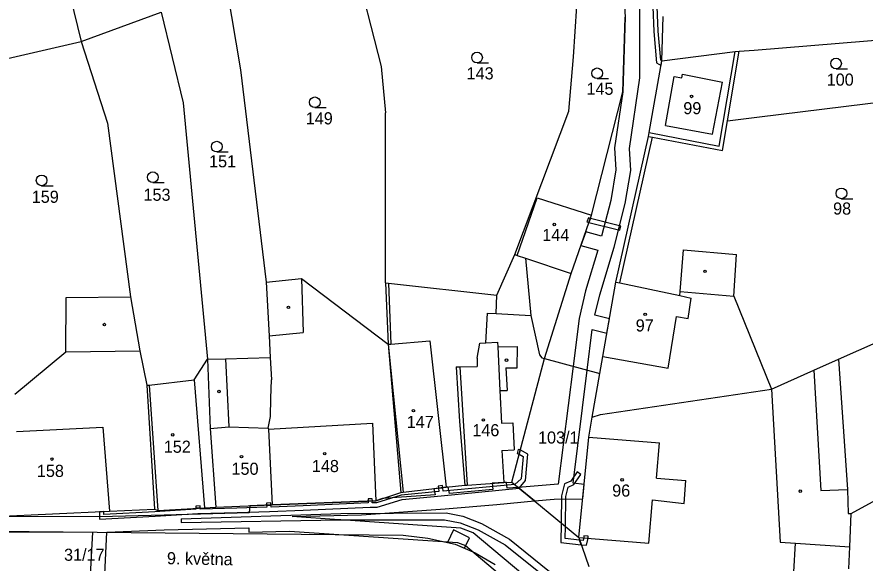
# Model space of a CAD drawing. Extents: x -785744 to -782822, y -1067550 to -1063910.
# Drawn here: x -783553.3 to -783434.3, y -1065252.8 to -1065176.2 of the extents above; entities that cross this region are included whole.
import ezdxf

# ---------------------------------------------------------------- set-up
doc = ezdxf.new("R2010")
doc.units = 0
for name, color, linetype in [('Hranice parcel', 7, 'Continuous'), ('Parcelní čísla', 7, 'Continuous'), ('Pop_ČP_popisy', 7, 'Continuous'), ('Vnitřní kresba', 7, 'Continuous'), ('Věcná břemena k části', 7, 'Continuous'), ('Značky budov', 7, 'Continuous'), ('Značky kultur', 7, 'Continuous')]:
    doc.layers.add(name, color=color, linetype=linetype)

msp = doc.modelspace()

# ---------------------------------------------------------------- linework, layer by layer
at = {"layer": 'Hranice parcel'}
for points in [[(-783553.59, -1065141.54), (-783544.3, -1065179.62)], [(-783506.07, -1065167.92), (-783502.22, -1065183.11)], [(-783468.3, -1065170.76), (-783467.95, -1065176.22)], [(-783475.22, -1065181.77), (-783474.5, -1065171.05)], [(-783523.84, -1065172.2), (-783521.92, -1065183.59)], [(-783544.3, -1065179.62), (-783533.05, -1065175.48)], [(-783533.05, -1065175.48), (-783529.98, -1065188.21)], [(-783468.27, -1065186.66), (-783467.95, -1065176.22)], [(-783462.8, -1065182.31), (-783462.64, -1065176.13)], [(-783449.86, -1065180.82), (-783426, -1065178.89)], [(-783565.46, -1065184.47), (-783544.3, -1065179.62)], [(-783544.3, -1065179.62), (-783540.62, -1065191.09)], [(-783462.8, -1065182.31), (-783452.51, -1065181.01)], [(-783453.6, -1065190.73), (-783451.98, -1065180.95)], [(-783452.51, -1065181.01), (-783451.98, -1065180.95)], [(-783451.98, -1065180.95), (-783449.86, -1065180.82)], [(-783475.86, -1065189.4), (-783475.22, -1065181.77)], [(-783464.58, -1065192.39), (-783462.8, -1065182.31)], [(-783521.92, -1065183.59), (-783518.32, -1065213.36)], [(-783502.22, -1065183.11), (-783501.59, -1065189.62)], [(-783449.1, -1065190.18), (-783416.03, -1065186.09)], [(-783472.68, -1065203.99), (-783468.27, -1065186.66)], [(-783529.98, -1065188.21), (-783526.58, -1065224.15)], [(-783501.6, -1065213.45), (-783501.59, -1065189.62)], [(-783483.42, -1065209.48), (-783475.86, -1065189.4)], [(-783540.62, -1065191.09), (-783537.36, -1065215.4)], [(-783454.3, -1065194.92), (-783453.6, -1065190.73)], [(-783453.6, -1065190.73), (-783449.1, -1065190.18)], [(-783469.27, -1065213.37), (-783464.68, -1065192.93)], [(-783464.68, -1065192.93), (-783464.58, -1065192.39)], [(-783464.68, -1065192.93), (-783464.13, -1065193.03)], [(-783464.13, -1065193.03), (-783454.3, -1065194.92)], [(-783483.12, -1065209.63), (-783480.3, -1065201.56)], [(-783480.3, -1065201.56), (-783472.68, -1065203.99)], [(-783475.55, -1065212.17), (-783472.68, -1065203.99)], [(-783460.26, -1065214.69), (-783459.78, -1065208.85)], [(-783459.78, -1065208.85), (-783452.34, -1065209.47)], [(-783483.42, -1065209.48), (-783483.12, -1065209.63)], [(-783483.12, -1065209.63), (-783481.96, -1065210.01)], [(-783481.96, -1065210.01), (-783481.2, -1065218.06)], [(-783452.73, -1065215.33), (-783452.34, -1065209.47)], [(-783479.28, -1065224.06), (-783475.55, -1065212.17)], [(-783518.32, -1065213.36), (-783513.38, -1065212.87)], [(-783518.32, -1065213.36), (-783517.93, -1065220.91)], [(-783513.38, -1065212.87), (-783501.23, -1065222.08)], [(-783501.6, -1065213.45), (-783501.19, -1065213.49)], [(-783501.6, -1065213.45), (-783501.23, -1065222.08)], [(-783501.19, -1065213.49), (-783485.98, -1065215.18)], [(-783471.1, -1065223.78), (-783469.27, -1065213.37)], [(-783469.27, -1065213.37), (-783468.73, -1065213.48)], [(-783468.73, -1065213.48), (-783460.3, -1065215.24)], [(-783460.3, -1065215.24), (-783460.26, -1065214.69)], [(-783546.44, -1065223.12), (-783546.39, -1065215.52)], [(-783546.39, -1065215.52), (-783537.36, -1065215.4)], [(-783537.36, -1065215.4), (-783536.05, -1065223)], [(-783486.07, -1065217.76), (-783485.98, -1065215.18)], [(-783452.73, -1065215.33), (-783447.41, -1065228.37)], [(-783436.26, -1065245.82), (-783383.09, -1065216.77)], [(-783487.49, -1065221.86), (-783487.27, -1065217.69)], [(-783487.27, -1065217.69), (-783486.07, -1065217.76)], [(-783486.07, -1065217.76), (-783481.2, -1065218.06)], [(-783481.2, -1065218.06), (-783479.97, -1065223.54)], [(-783438.03, -1065224.17), (-783424.16, -1065218.04)], [(-783517.93, -1065220.91), (-783517.76, -1065223.95)], [(-783488.73, -1065224.01), (-783488.33, -1065221.91)], [(-783488.33, -1065221.91), (-783487.49, -1065221.86)], [(-783553.59, -1065229.08), (-783546.44, -1065223.12)], [(-783536.05, -1065223), (-783535.08, -1065227.83)], [(-783501.23, -1065222.08), (-783499.45, -1065242.86)], [(-783528.45, -1065227.08), (-783526.58, -1065224.15)], [(-783526.58, -1065224.15), (-783524.04, -1065224.1)], [(-783526.58, -1065224.15), (-783526.19, -1065233.87)], [(-783524.04, -1065224.1), (-783517.76, -1065223.95)], [(-783517.76, -1065223.95), (-783517.59, -1065227.08)], [(-783488.73, -1065224.01), (-783488.71, -1065225.2)], [(-783483.86, -1065241.4), (-783479.28, -1065224.06)], [(-783479.97, -1065223.54), (-783479.67, -1065223.99)], [(-783479.67, -1065223.99), (-783479.28, -1065224.06)], [(-783479.28, -1065224.06), (-783471.52, -1065226.18)], [(-783471.52, -1065226.18), (-783471.1, -1065223.78)], [(-783441.5, -1065225.71), (-783438.03, -1065224.17)], [(-783438.03, -1065224.17), (-783436.74, -1065242.46)], [(-783491.67, -1065225.23), (-783491.14, -1065225.22)], [(-783491.67, -1065225.23), (-783491.19, -1065232.89)], [(-783491.14, -1065225.22), (-783488.71, -1065225.2)], [(-783472.58, -1065232.29), (-783471.52, -1065226.18)], [(-783447.41, -1065228.37), (-783441.5, -1065225.71)], [(-783535.08, -1065227.83), (-783534.75, -1065227.8)], [(-783535.08, -1065227.83), (-783533.99, -1065245.21)], [(-783534.75, -1065227.8), (-783528.45, -1065227.08)], [(-783517.7, -1065229.65), (-783517.59, -1065227.08)], [(-783471.42, -1065231.93), (-783447.41, -1065228.37)], [(-783517.75, -1065232.21), (-783517.7, -1065229.65)], [(-783518.04, -1065233.82), (-783517.75, -1065232.21)], [(-783473.04, -1065235.09), (-783472.58, -1065232.29)], [(-783472.58, -1065232.29), (-783471.42, -1065231.93)], [(-783526.19, -1065233.87), (-783525.42, -1065244.93)], [(-783518.04, -1065233.82), (-783518.03, -1065233.96)], [(-783518.03, -1065233.96), (-783517.47, -1065244.61)], [(-783491.19, -1065232.89), (-783490.48, -1065241.84)], [(-783474.48, -1065249.17), (-783473.04, -1065235.09)], [(-783499.1, -1065242.82), (-783493.07, -1065242.13)], [(-783493.07, -1065242.13), (-783490.48, -1065241.84)], [(-783490.48, -1065241.84), (-783490.15, -1065241.81)], [(-783490.15, -1065241.81), (-783484.97, -1065241.46)], [(-783484.97, -1065241.46), (-783483.86, -1065241.4)], [(-783483.86, -1065241.4), (-783474.48, -1065249.17)], [(-783502.93, -1065244.02), (-783499.45, -1065242.86)], [(-783499.45, -1065242.86), (-783499.1, -1065242.82)], [(-783436.74, -1065242.46), (-783436.65, -1065245.81)], [(-783525.42, -1065244.93), (-783517.47, -1065244.61)], [(-783517.47, -1065244.61), (-783502.93, -1065244.02)], [(-783556.38, -1065246.22), (-783540.31, -1065245.49)], [(-783540.31, -1065245.49), (-783533.99, -1065245.21)], [(-783533.99, -1065245.21), (-783533.56, -1065245.4)], [(-783533.56, -1065245.4), (-783526.99, -1065244.99)], [(-783526.99, -1065244.99), (-783525.42, -1065244.93)], [(-783436.65, -1065245.81), (-783436.26, -1065245.82)], [(-783436.45, -1065250.48), (-783436.26, -1065245.82)], [(-783556.41, -1065248.29), (-783499.12, -1065248.83)], [(-783499.12, -1065248.83), (-783495.64, -1065249.27)], [(-783495.64, -1065249.27), (-783491.82, -1065250.1)], [(-783474.48, -1065249.17), (-783473.08, -1065253.23)], [(-783491.82, -1065250.1), (-783489.01, -1065251.32)], [(-783436.59, -1065253.58), (-783436.45, -1065250.48)], [(-783489.01, -1065251.32), (-783486.18, -1065252.95)]]:
    msp.add_lwpolyline(points, dxfattribs=at)
at = {"layer": 'Vnitřní kresba'}
for points in [[(-783454.75, -1065194.28), (-783452.51, -1065181.01)], [(-783462.32, -1065191.38), (-783461.09, -1065184.53)], [(-783461.09, -1065184.53), (-783460.03, -1065184.73)], [(-783460.03, -1065184.73), (-783459.93, -1065184.2)], [(-783459.93, -1065184.2), (-783454.32, -1065185.3)], [(-783455.71, -1065192.63), (-783454.32, -1065185.3)], [(-783462.32, -1065191.38), (-783455.71, -1065192.63)], [(-783468.73, -1065213.48), (-783464.13, -1065193.03)], [(-783464.58, -1065192.39), (-783454.75, -1065194.28)], [(-783485.98, -1065215.18), (-783483.42, -1065209.48)], [(-783481.96, -1065210.01), (-783475.55, -1065212.17)], [(-783513.38, -1065212.87), (-783513.12, -1065220.43)], [(-783501.19, -1065213.49), (-783500.83, -1065222.04)], [(-783460.26, -1065214.69), (-783452.73, -1065215.33)], [(-783460.3, -1065215.24), (-783458.68, -1065215.59)], [(-783459.13, -1065218.44), (-783458.68, -1065215.59)], [(-783461.93, -1065225.41), (-783460.74, -1065218.17)], [(-783460.74, -1065218.17), (-783459.13, -1065218.44)], [(-783517.93, -1065220.91), (-783513.12, -1065220.43)], [(-783501.23, -1065222.08), (-783500.83, -1065222.04)], [(-783500.83, -1065222.04), (-783495.35, -1065221.61)], [(-783495.35, -1065221.61), (-783493.07, -1065242.13)], [(-783487.49, -1065221.86), (-783485.88, -1065221.78)], [(-783485.88, -1065221.78), (-783485.84, -1065222.44)], [(-783546.44, -1065223.12), (-783536.05, -1065223)], [(-783501.23, -1065222.08), (-783499.1, -1065242.82)], [(-783485.84, -1065222.44), (-783483.07, -1065222.4)], [(-783485.84, -1065222.44), (-783485.53, -1065228.56)], [(-783483.11, -1065225.37), (-783483.07, -1065222.4)], [(-783524.04, -1065224.1), (-783523.59, -1065233.63)], [(-783471.1, -1065223.78), (-783461.93, -1065225.41)], [(-783491.14, -1065225.22), (-783490.15, -1065241.81)], [(-783484.69, -1065225.36), (-783484.51, -1065228.54)], [(-783484.69, -1065225.36), (-783483.11, -1065225.37)], [(-783441.5, -1065225.71), (-783440.5, -1065242.56)], [(-783534.75, -1065227.8), (-783533.56, -1065245.4)], [(-783528.45, -1065227.08), (-783526.99, -1065244.99)], [(-783485.53, -1065228.56), (-783484.51, -1065228.54)], [(-783485.53, -1065228.56), (-783485.3, -1065233.13)], [(-783447.41, -1065228.37), (-783446.21, -1065249.82)], [(-783553.36, -1065234.3), (-783541.24, -1065233.71)], [(-783541.24, -1065233.71), (-783540.31, -1065245.49)], [(-783526.19, -1065233.87), (-783523.59, -1065233.63)], [(-783523.59, -1065233.63), (-783518.04, -1065233.82)], [(-783518.03, -1065233.96), (-783503.42, -1065233.14)], [(-783503.42, -1065233.14), (-783502.93, -1065244.02)], [(-783485.3, -1065233.13), (-783483.7, -1065233.08)], [(-783483.7, -1065233.08), (-783483.54, -1065236.9)], [(-783473.04, -1065235.09), (-783463.16, -1065235.9)], [(-783463.54, -1065240.85), (-783463.16, -1065235.9)], [(-783485.27, -1065236.97), (-783483.54, -1065236.9)], [(-783485.27, -1065236.97), (-783484.97, -1065241.46)], [(-783463.54, -1065240.85), (-783459.43, -1065241.17)], [(-783459.66, -1065244.41), (-783459.43, -1065241.17)], [(-783440.5, -1065242.56), (-783436.74, -1065242.46)], [(-783464.63, -1065249.97), (-783464.13, -1065243.9)], [(-783464.13, -1065243.9), (-783459.66, -1065244.41)], [(-783530.26, -1065246.57), (-783507.87, -1065245.8)], [(-783507.87, -1065245.8), (-783493.1, -1065245.73)], [(-783493.1, -1065245.73), (-783490.73, -1065246.19)], [(-783530.26, -1065246.57), (-783530.24, -1065247.06)], [(-783530.24, -1065247.06), (-783507.86, -1065246.69)], [(-783507.86, -1065246.69), (-783493.29, -1065246.71)], [(-783493.29, -1065246.71), (-783491.09, -1065247.12)], [(-783490.73, -1065246.19), (-783488.11, -1065247.21)], [(-783491.09, -1065247.12), (-783488.6, -1065248.08)], [(-783488.6, -1065248.08), (-783484.8, -1065250.19)], [(-783488.11, -1065247.21), (-783484.18, -1065249.42)], [(-783484.18, -1065249.42), (-783478.56, -1065253.96)], [(-783474.48, -1065249.17), (-783464.63, -1065249.97)], [(-783484.8, -1065250.19), (-783479.37, -1065254.54)], [(-783446.21, -1065249.82), (-783444.06, -1065249.96)], [(-783444.3, -1065253.99), (-783444.06, -1065249.96)], [(-783444.06, -1065249.96), (-783436.45, -1065250.48)]]:
    msp.add_lwpolyline(points, dxfattribs=at)
at = {"layer": 'Věcná břemena k části'}
for points in [[(-783465.88, -1065184.69), (-783465.91, -1065165.92)], [(-783468.3, -1065170.76), (-783467.95, -1065176.22)], [(-783464.21, -1065171.25), (-783463.92, -1065178.19)], [(-783463.32, -1065178.15), (-783463.61, -1065171.23)], [(-783467.95, -1065176.22), (-783468.27, -1065186.66)], [(-783463.92, -1065178.19), (-783463.55, -1065182.59)], [(-783462.97, -1065182.25), (-783463.32, -1065178.15)], [(-783463.55, -1065182.59), (-783462.92, -1065182.98)], [(-783462.8, -1065182.31), (-783462.97, -1065182.25)], [(-783462.92, -1065182.98), (-783462.8, -1065182.31)], [(-783467.36, -1065194.61), (-783465.88, -1065184.69)], [(-783468.27, -1065186.66), (-783469.44, -1065194.51)], [(-783469.44, -1065194.51), (-783469.26, -1065197.59)], [(-783467.18, -1065197.71), (-783467.36, -1065194.61)], [(-783469.26, -1065197.59), (-783469.99, -1065201.9)], [(-783467.97, -1065202.32), (-783467.18, -1065197.71)], [(-783469.99, -1065201.9), (-783471.26, -1065206.93)], [(-783469.52, -1065208.47), (-783467.97, -1065202.32)], [(-783472.84, -1065204.43), (-783473.12, -1065204.34), (-783473.32, -1065204.9)], [(-783473.32, -1065204.9), (-783473.04, -1065205), (-783472.84, -1065204.43)], [(-783472.84, -1065204.43), (-783473.04, -1065205)], [(-783473.04, -1065205), (-783468.7, -1065206.09)], [(-783468.56, -1065205.51), (-783472.84, -1065204.43)], [(-783473.5, -1065206.32), (-783474.17, -1065208.24)], [(-783471.26, -1065206.93), (-783473.5, -1065206.32)], [(-783468.7, -1065206.09), (-783468.56, -1065205.51)], [(-783474.17, -1065208.24), (-783471.8, -1065208.89)], [(-783471.8, -1065208.89), (-783473.52, -1065214.6)], [(-783471.52, -1065215.14), (-783469.52, -1065208.47)], [(-783473.52, -1065214.6), (-783474.43, -1065218.44)], [(-783472.2, -1065218), (-783471.52, -1065215.14)], [(-783474.43, -1065218.44), (-783475.27, -1065225.16)], [(-783470.18, -1065218.53), (-783472.2, -1065218)], [(-783470.53, -1065220.53), (-783470.18, -1065218.53)], [(-783473.31, -1065225.69), (-783472.61, -1065219.98)], [(-783472.61, -1065219.98), (-783470.53, -1065220.53)], [(-783475.27, -1065225.16), (-783477.34, -1065241.71)], [(-783475.25, -1065241.57), (-783473.31, -1065225.69)], [(-783482.96, -1065236.81), (-783483.12, -1065237.41)], [(-783483.12, -1065237.41), (-783482.83, -1065237.49)], [(-783482.67, -1065236.89), (-783482.96, -1065236.81)], [(-783482.83, -1065237.49), (-783482.67, -1065236.89)], [(-783482.67, -1065236.89), (-783482.83, -1065237.49)], [(-783482.83, -1065237.49), (-783482.26, -1065237.82)], [(-783481.64, -1065237.48), (-783482.67, -1065236.89)], [(-783481.95, -1065241.18), (-783481.64, -1065237.48)], [(-783482.26, -1065237.82), (-783482.53, -1065240.94)], [(-783482.53, -1065240.94), (-783483.46, -1065241.73)], [(-783474.68, -1065239.98), (-783475.57, -1065241.27)], [(-783475.17, -1065241.75), (-783474.18, -1065240.32)], [(-783474.18, -1065240.32), (-783474.68, -1065239.98)], [(-783493.07, -1065242.13), (-783494.81, -1065242.33)], [(-783493.59, -1065241.89), (-783494.18, -1065241.96)], [(-783494.18, -1065241.96), (-783494.15, -1065242.25)], [(-783494.15, -1065242.25), (-783493.55, -1065242.19)], [(-783493.55, -1065242.19), (-783494.15, -1065242.25)], [(-783494.15, -1065242.25), (-783494.12, -1065242.74)], [(-783493.77, -1065243.31), (-783482.81, -1065242.27)], [(-783493.55, -1065242.19), (-783493.59, -1065241.89)], [(-783493.52, -1065242.68), (-783493.55, -1065242.19)], [(-783483.46, -1065241.73), (-783493.52, -1065242.68)], [(-783492.78, -1065242.1), (-783493.07, -1065242.13)], [(-783492.59, -1065242.99), (-783492.78, -1065242.1)], [(-783484.97, -1065241.46), (-783486.63, -1065241.57)], [(-783486.63, -1065241.57), (-783486.52, -1065242.45)], [(-783484.61, -1065241.44), (-783484.97, -1065241.46)], [(-783484.5, -1065242.27), (-783484.61, -1065241.44)], [(-783482.96, -1065242.15), (-783484.5, -1065242.27)], [(-783477.34, -1065241.71), (-783482.96, -1065242.15)], [(-783482.96, -1065242.15), (-783480.67, -1065244.04)], [(-783480.67, -1065244.04), (-783482.96, -1065242.15)], [(-783482.81, -1065242.27), (-783481.95, -1065241.18)], [(-783476.46, -1065241.66), (-783476.89, -1065243.32)], [(-783475.57, -1065241.27), (-783476.46, -1065241.66)], [(-783476.29, -1065243.4), (-783475.96, -1065242.1)], [(-783475.96, -1065242.1), (-783475.17, -1065241.75)], [(-783473.72, -1065241.73), (-783475.25, -1065241.57)], [(-783473.92, -1065243.73), (-783473.72, -1065241.73)], [(-783499.38, -1065243.25), (-783502.86, -1065244.3)], [(-783494.61, -1065243.2), (-783502, -1065243.71)], [(-783494.12, -1065242.74), (-783499.38, -1065243.25)], [(-783499.26, -1065243.85), (-783493.77, -1065243.31)], [(-783494.81, -1065242.33), (-783494.61, -1065243.2)], [(-783486.52, -1065242.45), (-783492.59, -1065242.99)], [(-783476.89, -1065243.32), (-783476.94, -1065247.13)], [(-783476.34, -1065247.63), (-783476.29, -1065243.4)], [(-783517.47, -1065244.61), (-783520.63, -1065244.74)], [(-783517.69, -1065244.62), (-783517.7, -1065244.32), (-783518.31, -1065244.34)], [(-783518.31, -1065244.34), (-783518.29, -1065244.64), (-783517.69, -1065244.62)], [(-783517.69, -1065244.62), (-783518.29, -1065244.64)], [(-783518.29, -1065244.64), (-783518.24, -1065244.92)], [(-783517.63, -1065244.9), (-783517.69, -1065244.62)], [(-783502.93, -1065244.02), (-783517.47, -1065244.61)], [(-783504.04, -1065244.31), (-783513.14, -1065244.74)], [(-783503.43, -1065244.04), (-783503.44, -1065243.74), (-783504.04, -1065243.76)], [(-783504.04, -1065243.76), (-783504.03, -1065244.06), (-783503.43, -1065244.04)], [(-783504.03, -1065244.06), (-783504.04, -1065244.31)], [(-783503.43, -1065244.04), (-783504.03, -1065244.06)], [(-783503.44, -1065244.3), (-783503.43, -1065244.04)], [(-783502.86, -1065244.3), (-783503.44, -1065244.3)], [(-783502, -1065243.71), (-783502.93, -1065244.02)], [(-783502.78, -1065244.9), (-783499.26, -1065243.85)], [(-783493.24, -1065245.15), (-783485.98, -1065244.55)], [(-783485.98, -1065244.55), (-783480.67, -1065244.04)], [(-783480.67, -1065244.04), (-783477.9, -1065243.78)], [(-783477.9, -1065243.78), (-783473.92, -1065243.73)], [(-783541.7, -1065245.55), (-783541.71, -1065246.61)], [(-783541.1, -1065245.53), (-783541.7, -1065245.55)], [(-783541.11, -1065245.97), (-783541.1, -1065245.53)], [(-783533.94, -1065245.59), (-783541.11, -1065245.97)], [(-783528.2, -1065245.21), (-783533.94, -1065245.59)], [(-783533.9, -1065246.19), (-783527.91, -1065245.79)], [(-783520.72, -1065245.73), (-783532.64, -1065246.06)], [(-783527.61, -1065244.73), (-783528.21, -1065244.77)], [(-783528.21, -1065244.77), (-783528.19, -1065245.06)], [(-783528.19, -1065245.06), (-783528.2, -1065245.21)], [(-783528.19, -1065245.06), (-783527.59, -1065245.03)], [(-783527.59, -1065245.03), (-783528.19, -1065245.06)], [(-783527.91, -1065245.79), (-783522.42, -1065245.68)], [(-783527.59, -1065245.03), (-783527.61, -1065244.73)], [(-783527.6, -1065245.18), (-783527.59, -1065245.03)], [(-783522.44, -1065245.08), (-783527.6, -1065245.18)], [(-783518.24, -1065244.92), (-783522.44, -1065245.08)], [(-783522.42, -1065245.68), (-783517.86, -1065245.51)], [(-783520.63, -1065244.74), (-783520.72, -1065245.73)], [(-783517.86, -1065245.51), (-783513.12, -1065245.34)], [(-783513.14, -1065244.74), (-783517.63, -1065244.9)], [(-783513.12, -1065245.34), (-783503.74, -1065244.9)], [(-783504.97, -1065245.99), (-783493.24, -1065245.15)], [(-783503.74, -1065244.9), (-783502.78, -1065244.9)], [(-783541.72, -1065246.27), (-783556.38, -1065246.22)], [(-783532.64, -1065246.06), (-783541.72, -1065246.27)], [(-783541.71, -1065246.61), (-783533.9, -1065246.19)], [(-783514.71, -1065246.25), (-783504.97, -1065245.99)], [(-783508.1, -1065246.69), (-783514.71, -1065246.25)], [(-783507.86, -1065246.69), (-783508.1, -1065246.69)], [(-783491.03, -1065247.84), (-783507.86, -1065246.69)], [(-783540.7, -1065248.44), (-783532.64, -1065248.12)], [(-783532.64, -1065248.12), (-783520.79, -1065247.8)], [(-783520.79, -1065247.8), (-783520.78, -1065248.42)], [(-783492.05, -1065248.11), (-783492.91, -1065249.86)], [(-783489.8, -1065249.21), (-783492.05, -1065248.11)], [(-783489.29, -1065248.53), (-783491.03, -1065247.84)], [(-783476.94, -1065247.13), (-783476.97, -1065249.86)], [(-783476.37, -1065249.32), (-783476.34, -1065247.63)], [(-783571.79, -1065248.37), (-783542.72, -1065248.42)], [(-783542.72, -1065248.42), (-783543.06, -1065255.3)], [(-783541.03, -1065255.28), (-783540.7, -1065248.44)], [(-783520.78, -1065248.42), (-783515.06, -1065248.28)], [(-783515.06, -1065248.28), (-783491.49, -1065249.86)], [(-783490.52, -1065250.67), (-783489.8, -1065249.21)], [(-783477.97, -1065258.03), (-783489.29, -1065248.53)], [(-783474.35, -1065249.55), (-783476.37, -1065249.32)], [(-783473.76, -1065249.23), (-783473.85, -1065249.61), (-783474.35, -1065249.55)], [(-783473.13, -1065248.98), (-783473.74, -1065248.93), (-783473.76, -1065249.23)], [(-783473.39, -1065250.27), (-783473.16, -1065249.28), (-783473.13, -1065248.98)], [(-783492.91, -1065249.86), (-783491.82, -1065250.1)], [(-783491.82, -1065250.1), (-783490.52, -1065250.67)], [(-783491.49, -1065249.86), (-783490.35, -1065250.31)], [(-783490.35, -1065250.31), (-783479.59, -1065259.35)], [(-783476.97, -1065249.86), (-783474.13, -1065250.18)], [(-783474.35, -1065249.55), (-783474.13, -1065250.18), (-783473.39, -1065250.27)], [(-783474.13, -1065250.18), (-783474.35, -1065249.55)]]:
    msp.add_lwpolyline(points, dxfattribs=at)
at = {"layer": 'Značky budov'}
for centre in [(-783458.64, -1065187.32), (-783477.91, -1065205.28), (-783456.75, -1065211.84), (-783515.21, -1065216.89), (-783465.15, -1065217.88), (-783541.04, -1065219.31), (-783484.61, -1065224.31), (-783524.96, -1065228.7), (-783497.67, -1065231.38), (-783487.86, -1065232.69), (-783531.45, -1065234.78), (-783510.12, -1065237.41), (-783548.4, -1065238.18), (-783521.79, -1065237.83), (-783468.39, -1065241.09), (-783443.39, -1065242.67)]:
    msp.add_circle(centre, 0.175, dxfattribs=at)
at = {"layer": 'Značky kultur'}
for p, q in [((-783488.74, -1065182.62), (-783487.14, -1065182.62)), ((-783438.37, -1065183.45), (-783436.77, -1065183.45)), ((-783471.89, -1065184.82), (-783470.29, -1065184.82)), ((-783511.51, -1065188.89), (-783509.91, -1065188.89)), ((-783525.27, -1065195.11), (-783523.67, -1065195.11)), ((-783534.24, -1065199.4), (-783532.64, -1065199.4)), ((-783549.84, -1065199.84), (-783548.24, -1065199.84)), ((-783437.61, -1065201.66), (-783436.01, -1065201.66))]:
    msp.add_line(p, q, dxfattribs=at)
for centre in [(-783488.74, -1065181.87), (-783438.37, -1065182.7), (-783471.89, -1065184.07), (-783511.51, -1065188.14), (-783525.27, -1065194.36), (-783534.24, -1065198.65), (-783549.84, -1065199.09), (-783437.61, -1065200.91)]:
    msp.add_circle(centre, 0.75, dxfattribs=at)

# ---------------------------------------------------------------- texts
at = {"layer": 'Parcelní čísla'}
for s, p in [('143', (-783490.21, -1065184.93)), ('100', (-783439.68, -1065185.81)), ('145', (-783473.39, -1065187.09)), ('99', (-783459.8, -1065189.81)), ('149', (-783512.78, -1065191.24)), ('151', (-783526.35, -1065197.26)), ('159', (-783551.23, -1065202.24)), ('153', (-783535.55, -1065201.95)), ('98', (-783438.78, -1065203.89)), ('144', (-783479.59, -1065207.59)), ('97', (-783466.48, -1065220.28)), ('147', (-783498.61, -1065233.81)), ('146', (-783489.41, -1065234.97)), ('103/1', (-783480.19, -1065236)), ('152', (-783532.7, -1065237.29)), ('150', (-783523.2, -1065240.38)), ('148', (-783511.92, -1065240)), ('158', (-783550.51, -1065240.68)), ('96', (-783469.78, -1065243.44)), ('31/17', (-783546.7, -1065252.44))]:
    msp.add_text(s, height=1.7, dxfattribs=at).set_placement(p)
at = {"layer": 'Pop_ČP_popisy'}
msp.add_text('9. května', height=1.7, rotation=358.9969, dxfattribs=at).set_placement((-783532.27, -1065252.92))

doc.saveas('drawing.dxf')
